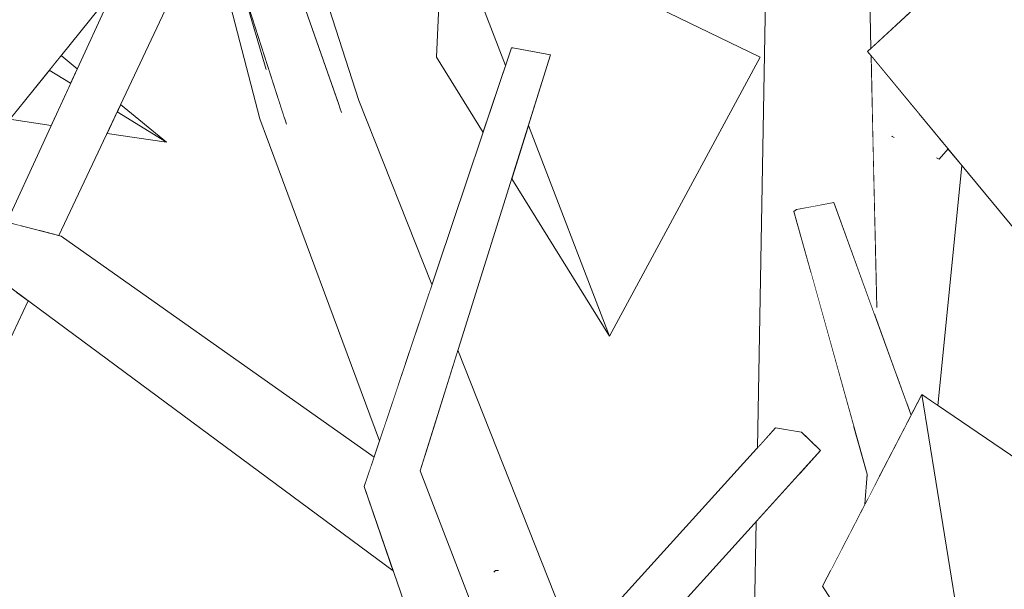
# Model space of a CAD drawing. Extents: x -289599 to -184549, y 66678 to 295474.
# Tile 329 of 656: x -263558 to -263457, y 72180 to 72239. Entities that reach past the tile are written whole.
import ezdxf

# ---------------------------------------------------------------- set-up
doc = ezdxf.new("R2010")
doc.units = 0
doc.header["$MEASUREMENT"] = 0
doc.linetypes.add('Wipeout_Contour', pattern=[1000, 0, -1000])
doc.layers.add('arch drzewa', color=8, linetype='Continuous')
doc.layers.add('arch drzewa_Nr_Pióra__4', color=8, linetype='Continuous', lineweight=9)

msp = doc.modelspace()

# ---------------------------------------------------------------- wipeouts: each hides what was drawn before it
at = {"color": 254, "linetype": 'Wipeout_Contour', "lineweight": 0, "ltscale": 1602142.522526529}
msp.add_wipeout([(-263470.47, 72255.28), (-263470.98, 72243.96), (-263470.8, 72235.86), (-263467.01, 72239.35), (-263469.44, 72269.7)], dxfattribs=at).dxf.layer = 'arch drzewa'
at = {"color": 254, "linetype": 'Wipeout_Contour', "lineweight": 0, "ltscale": 1282005.625857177}
msp.add_wipeout([(-263546.32, 72243.66), (-263556.19, 72217.15), (-263554.19, 72216.64), (-263541.98, 72242.57)], dxfattribs=at).dxf.layer = 'arch drzewa'
at = {"color": 254, "linetype": 'Wipeout_Contour', "lineweight": 0, "ltscale": 961516.718609}
msp.add_wipeout([(-263564.65, 72194.42), (-263557.35, 72209.93), (-263558.55, 72210.81)], dxfattribs=at).dxf.layer = 'arch drzewa'
at = {"color": 254, "linetype": 'Wipeout_Contour', "lineweight": 0, "ltscale": 1922686.890340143}
msp.add_wipeout([(-263517.1, 72192.45), (-263521.83, 72191.56), (-263508.03, 72163.26), (-263507.21, 72164.05), (-263507.93, 72163.05), (-263497.26, 72141.17)], dxfattribs=at).dxf.layer = 'arch drzewa'
at = {"color": 254, "linetype": 'Wipeout_Contour', "lineweight": 0, "ltscale": 961245.693445}
msp.add_wipeout([(-263471.18, 72192.12), (-263471.13, 72189.55), (-263469.9, 72191.92)], dxfattribs=at).dxf.layer = 'arch drzewa'

# ---------------------------------------------------------------- next in the draw order: wipeouts: each hides what was drawn before it
at = {"color": 254, "linetype": 'Wipeout_Contour', "lineweight": 0, "ltscale": 961512.28161}
msp.add_wipeout([(-263546.32, 72243.66), (-263558.12, 72217.64), (-263556.19, 72217.15)], dxfattribs=at).dxf.layer = 'arch drzewa'
at = {"color": 254, "linetype": 'Wipeout_Contour', "lineweight": 0, "ltscale": 961381.244601}
msp.add_wipeout([(-263517.1, 72192.45), (-263503.69, 72235.18), (-263507.57, 72235.93)], dxfattribs=at).dxf.layer = 'arch drzewa'
at = {"color": 254, "linetype": 'Wipeout_Contour', "lineweight": 0, "ltscale": 2883985.970468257}
msp.add_wipeout([(-263508.03, 72163.26), (-263521.83, 72191.56), (-263503.33, 72141.66), (-263502.65, 72140.8), (-263497.26, 72141.17), (-263507.93, 72163.05), (-263508.65, 72162.41), (-263508.67, 72162.43), (-263508.69, 72162.43)], dxfattribs=at).dxf.layer = 'arch drzewa'
at = {"color": 254, "linetype": 'Wipeout_Contour', "lineweight": 0, "ltscale": 961246.994222}
msp.add_wipeout([(-263471.4, 72189.04), (-263471.13, 72189.55), (-263471.18, 72192.12)], dxfattribs=at).dxf.layer = 'arch drzewa'

# ---------------------------------------------------------------- next in the draw order: wipeouts: each hides what was drawn before it
at = {"color": 254, "linetype": 'Wipeout_Contour', "lineweight": 0, "ltscale": 1602521.174956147}
msp.add_wipeout([(-263558.68, 72217.78), (-263558.12, 72217.64), (-263546.32, 72243.66), (-263546.85, 72243.96), (-263548.46, 72241.97)], dxfattribs=at).dxf.layer = 'arch drzewa'
at = {"color": 254, "linetype": 'Wipeout_Contour', "lineweight": 0, "ltscale": 1281799.948858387}
msp.add_wipeout([(-263522.84, 72190.84), (-263503.38, 72141.72), (-263503.33, 72141.66), (-263521.83, 72191.56)], dxfattribs=at).dxf.layer = 'arch drzewa'

# ---------------------------------------------------------------- next in the draw order: wipeouts: each hides what was drawn before it
at = {"color": 254, "linetype": 'Wipeout_Contour', "lineweight": 0, "ltscale": 1282021.874593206}
msp.add_wipeout([(-263548.66, 72241.72), (-263559.55, 72218), (-263558.68, 72217.78), (-263548.46, 72241.97)], dxfattribs=at).dxf.layer = 'arch drzewa'
at = {"color": 254, "linetype": 'Wipeout_Contour', "lineweight": 0, "ltscale": 961387.35744}
msp.add_wipeout([(-263507.57, 72235.93), (-263521.83, 72191.56), (-263517.1, 72192.45)], dxfattribs=at).dxf.layer = 'arch drzewa'
at = {"color": 254, "linetype": 'Wipeout_Contour', "lineweight": 0, "ltscale": 961341.09533}
msp.add_wipeout([(-263503.38, 72141.72), (-263522.84, 72190.84), (-263507.95, 72147.58)], dxfattribs=at).dxf.layer = 'arch drzewa'

# ---------------------------------------------------------------- next in the draw order: wipeouts: each hides what was drawn before it
at = {"color": 254, "linetype": 'Wipeout_Contour', "lineweight": 0, "ltscale": 961389.960336}
msp.add_wipeout([(-263507.72, 72235.91), (-263521.83, 72191.56), (-263507.57, 72235.93)], dxfattribs=at).dxf.layer = 'arch drzewa'
at = {"color": 254, "linetype": 'Wipeout_Contour', "lineweight": 0, "ltscale": 1282029.694082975}
msp.add_wipeout([(-263559.26, 72228.58), (-263554.98, 72227.95), (-263553, 72232.27), (-263555.2, 72233.62)], dxfattribs=at).dxf.layer = 'arch drzewa'

# ---------------------------------------------------------------- next in the draw order: wipeouts: each hides what was drawn before it
at = {"color": 254, "linetype": 'Wipeout_Contour', "lineweight": 0, "ltscale": 961392.392219}
msp.add_wipeout([(-263507.72, 72235.91), (-263522.84, 72190.84), (-263521.83, 72191.56)], dxfattribs=at).dxf.layer = 'arch drzewa'
at = {"color": 254, "linetype": 'Wipeout_Contour', "lineweight": 0, "ltscale": 1282024.964847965}
msp.add_wipeout([(-263553.98, 72235.12), (-263555.2, 72233.62), (-263553, 72232.27), (-263552.32, 72233.75)], dxfattribs=at).dxf.layer = 'arch drzewa'

# ---------------------------------------------------------------- next in the draw order: wipeouts: each hides what was drawn before it
at = {"color": 254, "linetype": 'Wipeout_Contour', "lineweight": 0, "ltscale": 2563798.964249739}
msp.add_wipeout([(-263530, 72228.65), (-263518.62, 72203.41), (-263515.88, 72211.59), (-263523.38, 72230.52), (-263525.4, 72229.95), (-263525.33, 72229.76), (-263525.46, 72229.86), (-263525.55, 72229.91)], dxfattribs=at).dxf.layer = 'arch drzewa'
at = {"color": 254, "linetype": 'Wipeout_Contour', "lineweight": 0, "ltscale": 961362.401626}
msp.add_wipeout([(-263505.96, 72227.94), (-263507.68, 72222.47), (-263497.64, 72206.28)], dxfattribs=at).dxf.layer = 'arch drzewa'
at = {"color": 254, "linetype": 'Wipeout_Contour', "lineweight": 0, "ltscale": 1281738.11916676}
msp.add_wipeout([(-263507.37, 72167.29), (-263506.44, 72164.89), (-263477.91, 72196.41), (-263480.58, 72196.88)], dxfattribs=at).dxf.layer = 'arch drzewa'

# ---------------------------------------------------------------- next in the draw order: wipeouts: each hides what was drawn before it
at = {"color": 254, "linetype": 'Wipeout_Contour', "lineweight": 0, "ltscale": 1281957.826624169}
msp.add_wipeout([(-263536.51, 72263.41), (-263531.52, 72247.88), (-263523.38, 72230.52), (-263535.29, 72267.31)], dxfattribs=at).dxf.layer = 'arch drzewa'
at = {"color": 254, "linetype": 'Wipeout_Contour', "lineweight": 0, "ltscale": 1602333.745351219}
msp.add_wipeout([(-263515.42, 72234.95), (-263510.63, 72227.23), (-263508.33, 72234.11), (-263511.53, 72242.44), (-263515.02, 72244.14)], dxfattribs=at).dxf.layer = 'arch drzewa'
at = {"color": 254, "linetype": 'Wipeout_Contour', "lineweight": 0, "ltscale": 961412.074139}
msp.add_wipeout([(-263518.62, 72203.41), (-263530, 72228.65), (-263519.34, 72201.26)], dxfattribs=at).dxf.layer = 'arch drzewa'
at = {"color": 254, "linetype": 'Wipeout_Contour', "lineweight": 0, "ltscale": 1281682.798017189}
msp.add_wipeout([(-263474.6, 72220.01), (-263478.42, 72219.3), (-263467.13, 72197.26), (-263466.66, 72198.16)], dxfattribs=at).dxf.layer = 'arch drzewa'
at = {"color": 254, "linetype": 'Wipeout_Contour', "lineweight": 0, "ltscale": 1281729.843932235}
msp.add_wipeout([(-263506.44, 72164.89), (-263505.35, 72162.09), (-263475.97, 72194.55), (-263477.91, 72196.41)], dxfattribs=at).dxf.layer = 'arch drzewa'

# ---------------------------------------------------------------- next in the draw order: linework, layer by layer
at = {"layer": 'arch drzewa_Nr_Pióra__4', "linetype": 'Continuous'}
msp.add_line((-263515.42, 72234.95), (-263515.02, 72244.14), dxfattribs=at)

# ---------------------------------------------------------------- next in the draw order: wipeouts: each hides what was drawn before it
at = {"color": 254, "linetype": 'Wipeout_Contour', "lineweight": 0, "ltscale": 1281927.852077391}
msp.add_wipeout([(-263523.38, 72230.52), (-263531.52, 72247.88), (-263529.97, 72243.02), (-263525.4, 72229.95)], dxfattribs=at).dxf.layer = 'arch drzewa'
at = {"color": 254, "linetype": 'Wipeout_Contour', "lineweight": 0, "ltscale": 1281897.896069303}
msp.add_wipeout([(-263533.56, 72228.61), (-263520.62, 72197.46), (-263519.34, 72201.26), (-263530, 72228.65)], dxfattribs=at).dxf.layer = 'arch drzewa'
at = {"color": 254, "linetype": 'Wipeout_Contour', "lineweight": 0, "ltscale": 961257.98981}
msp.add_wipeout([(-263478.42, 72219.3), (-263469.82, 72192.08), (-263467.13, 72197.26)], dxfattribs=at).dxf.layer = 'arch drzewa'
at = {"color": 254, "linetype": 'Wipeout_Contour', "lineweight": 0, "ltscale": 1281803.212112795}
msp.add_wipeout([(-263513.21, 72204.85), (-263515.7, 72196.93), (-263504.01, 72171), (-263501.09, 72174.23)], dxfattribs=at).dxf.layer = 'arch drzewa'

# ---------------------------------------------------------------- next in the draw order: wipeouts: each hides what was drawn before it
at = {"color": 254, "linetype": 'Wipeout_Contour', "lineweight": 0, "ltscale": 961416.409482}
msp.add_wipeout([(-263520.62, 72197.46), (-263533.56, 72228.61), (-263521.27, 72195.52)], dxfattribs=at).dxf.layer = 'arch drzewa'
at = {"color": 254, "linetype": 'Wipeout_Contour', "lineweight": 0, "ltscale": 3204150.968760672}
msp.add_wipeout([(-263467.08, 72199.3), (-263466.66, 72198.16), (-263465.57, 72200.28), (-263463.91, 72199.15), (-263461.44, 72223.8), (-263462.87, 72225.53), (-263463.79, 72224.49), (-263463.94, 72224.56), (-263463.8, 72225.52), (-263465.86, 72225.01)], dxfattribs=at).dxf.layer = 'arch drzewa'
at = {"color": 254, "linetype": 'Wipeout_Contour', "lineweight": 0, "ltscale": 961274.113658}
msp.add_wipeout([(-263478.42, 72219.3), (-263478.7, 72219.09), (-263469.82, 72192.08)], dxfattribs=at).dxf.layer = 'arch drzewa'
at = {"color": 254, "linetype": 'Wipeout_Contour', "lineweight": 0, "ltscale": 1281807.499664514}
msp.add_wipeout([(-263515.7, 72196.93), (-263516.57, 72194.14), (-263506.5, 72168.26), (-263504.01, 72171)], dxfattribs=at).dxf.layer = 'arch drzewa'

# ---------------------------------------------------------------- next in the draw order: wipeouts: each hides what was drawn before it
at = {"color": 254, "linetype": 'Wipeout_Contour', "lineweight": 0, "ltscale": 961443.018676}
msp.add_wipeout([(-263525.55, 72229.91), (-263530.66, 72230.81), (-263530, 72228.65)], dxfattribs=at).dxf.layer = 'arch drzewa'
at = {"color": 254, "linetype": 'Wipeout_Contour', "lineweight": 0, "ltscale": 961248.243012}
msp.add_wipeout([(-263468.12, 72202.16), (-263467.08, 72199.3), (-263465.86, 72225.01)], dxfattribs=at).dxf.layer = 'arch drzewa'
at = {"color": 254, "linetype": 'Wipeout_Contour', "lineweight": 0, "ltscale": 1281675.952795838}
msp.add_wipeout([(-263478.7, 72219.09), (-263471.18, 72192.12), (-263469.9, 72191.92), (-263469.82, 72192.08)], dxfattribs=at).dxf.layer = 'arch drzewa'
at = {"color": 254, "linetype": 'Wipeout_Contour', "lineweight": 0, "ltscale": 1281939.266491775}
msp.add_wipeout([(-263557.81, 72216.02), (-263522.11, 72193), (-263521.83, 72193.85), (-263553.95, 72216.58)], dxfattribs=at).dxf.layer = 'arch drzewa'
at = {"color": 254, "linetype": 'Wipeout_Contour', "lineweight": 0, "ltscale": 1281810.16761996}
msp.add_wipeout([(-263516.57, 72194.14), (-263517.1, 72192.45), (-263507.37, 72167.29), (-263506.5, 72168.26)], dxfattribs=at).dxf.layer = 'arch drzewa'

# ---------------------------------------------------------------- next in the draw order: linework, layer by layer
at = {"layer": 'arch drzewa_Nr_Pióra__4', "linetype": 'Continuous'}
for p, q in [((-263501.09, 72174.23), (-263513.21, 72204.85)), ((-263497.26, 72141.17), (-263517.1, 72192.45)), ((-263509.36, 72182.22), (-263509.53, 72182.03)), ((-263509.06, 72182.21), (-263509.36, 72182.22))]:
    msp.add_line(p, q, dxfattribs=at)

# ---------------------------------------------------------------- next in the draw order: wipeouts: each hides what was drawn before it
at = {"color": 254, "linetype": 'Wipeout_Contour', "lineweight": 0, "ltscale": 961448.071157}
msp.add_wipeout([(-263530, 72228.65), (-263530.66, 72230.81), (-263530.64, 72230.52)], dxfattribs=at).dxf.layer = 'arch drzewa'
at = {"color": 254, "linetype": 'Wipeout_Contour', "lineweight": 0, "ltscale": 1602662.436302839}
msp.add_wipeout([(-263593.04, 72224.92), (-263553.95, 72216.58), (-263589.08, 72225.52), (-263591.14, 72225.25), (-263590.72, 72224.98)], dxfattribs=at).dxf.layer = 'arch drzewa'
at = {"color": 254, "linetype": 'Wipeout_Contour', "lineweight": 0, "ltscale": 1602096.396012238}
msp.add_wipeout([(-263470.58, 72226.21), (-263470.2, 72209.67), (-263470.42, 72208.52), (-263468.12, 72202.16), (-263465.86, 72225.01)], dxfattribs=at).dxf.layer = 'arch drzewa'
at = {"color": 254, "linetype": 'Wipeout_Contour', "lineweight": 0, "ltscale": 961437.450044}
msp.add_wipeout([(-263557.81, 72216.02), (-263522.63, 72191.47), (-263522.11, 72193)], dxfattribs=at).dxf.layer = 'arch drzewa'
at = {"color": 254, "linetype": 'Wipeout_Contour', "lineweight": 0, "ltscale": 1602084.677654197}
msp.add_wipeout([(-263473.03, 72185.89), (-263471.4, 72189.04), (-263471.18, 72192.12), (-263472.57, 72197.11), (-263472.71, 72196.26)], dxfattribs=at).dxf.layer = 'arch drzewa'

# ---------------------------------------------------------------- next in the draw order: wipeouts: each hides what was drawn before it
at = {"color": 254, "linetype": 'Wipeout_Contour', "lineweight": 0, "ltscale": 3204906.034364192}
msp.add_wipeout([(-263541.71, 72262.94), (-263544.67, 72271.62), (-263533.56, 72228.61), (-263530, 72228.65), (-263530.64, 72230.52), (-263531.01, 72228.7), (-263531.12, 72229.04), (-263532.95, 72233.81), (-263535.83, 72243.59), (-263541.72, 72261.77)], dxfattribs=at).dxf.layer = 'arch drzewa'
at = {"color": 254, "linetype": 'Wipeout_Contour', "lineweight": 0, "ltscale": 1281673.530458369}
msp.add_wipeout([(-263465.86, 72225.01), (-263463.8, 72225.52), (-263463.77, 72226.63), (-263465.85, 72229.15)], dxfattribs=at).dxf.layer = 'arch drzewa'
at = {"color": 254, "linetype": 'Wipeout_Contour', "lineweight": 0, "ltscale": 1602410.427169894}
msp.add_wipeout([(-263560.53, 72212.28), (-263522.54, 72189.96), (-263522.84, 72190.84), (-263522.63, 72191.47), (-263557.81, 72216.02)], dxfattribs=at).dxf.layer = 'arch drzewa'
at = {"color": 254, "linetype": 'Wipeout_Contour', "lineweight": 0, "ltscale": 961252.251628}
msp.add_wipeout([(-263474.98, 72182.13), (-263473.03, 72185.89), (-263472.71, 72196.26)], dxfattribs=at).dxf.layer = 'arch drzewa'

# ---------------------------------------------------------------- next in the draw order: wipeouts: each hides what was drawn before it
at = {"color": 254, "linetype": 'Wipeout_Contour', "lineweight": 0, "ltscale": 1281954.760504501}
msp.add_wipeout([(-263536.78, 72262.52), (-263541.72, 72261.77), (-263525.46, 72229.86), (-263525.33, 72229.76)], dxfattribs=at).dxf.layer = 'arch drzewa'
at = {"color": 254, "linetype": 'Wipeout_Contour', "lineweight": 0, "ltscale": 961260.187314}
msp.add_wipeout([(-263465.85, 72229.15), (-263466.22, 72229.6), (-263465.86, 72225.01)], dxfattribs=at).dxf.layer = 'arch drzewa'
at = {"color": 254, "linetype": 'Wipeout_Contour', "lineweight": 0, "ltscale": 961494.028637}
msp.add_wipeout([(-263548.21, 72229.33), (-263549.25, 72227.12), (-263543.16, 72226.23)], dxfattribs=at).dxf.layer = 'arch drzewa'
at = {"color": 254, "linetype": 'Wipeout_Contour', "lineweight": 0, "ltscale": 961250.024384}
msp.add_wipeout([(-263463.79, 72224.49), (-263462.87, 72225.53), (-263462.94, 72225.61)], dxfattribs=at).dxf.layer = 'arch drzewa'
at = {"color": 254, "linetype": 'Wipeout_Contour', "lineweight": 0, "ltscale": 961550.840551}
msp.add_wipeout([(-263553.95, 72216.58), (-263593.28, 72224.97), (-263557.81, 72216.02)], dxfattribs=at).dxf.layer = 'arch drzewa'
at = {"color": 254, "linetype": 'Wipeout_Contour', "lineweight": 0, "ltscale": 961433.803987}
msp.add_wipeout([(-263560.53, 72212.28), (-263519.86, 72182.17), (-263522.54, 72189.96)], dxfattribs=at).dxf.layer = 'arch drzewa'

# ---------------------------------------------------------------- next in the draw order: linework, layer by layer
at = {"layer": 'arch drzewa_Nr_Pióra__4', "linetype": 'Continuous'}
for p, q in [((-263515.88, 72211.59), (-263523.38, 72230.52)), ((-263521.83, 72193.85), (-263553.95, 72216.58)), ((-263564.65, 72194.42), (-263557.35, 72209.93)), ((-263507.95, 72147.58), (-263522.84, 72190.84))]:
    msp.add_line(p, q, dxfattribs=at)

# ---------------------------------------------------------------- next in the draw order: wipeouts: each hides what was drawn before it
at = {"color": 254, "linetype": 'Wipeout_Contour', "lineweight": 0, "ltscale": 1922907.643469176}
msp.add_wipeout([(-263525.46, 72229.86), (-263541.72, 72261.77), (-263531.01, 72228.7), (-263530.64, 72230.52), (-263530.66, 72230.81), (-263525.55, 72229.91)], dxfattribs=at).dxf.layer = 'arch drzewa'
at = {"color": 254, "linetype": 'Wipeout_Contour', "lineweight": 0, "ltscale": 1281689.622896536}
msp.add_wipeout([(-263466.22, 72229.6), (-263470.78, 72235.12), (-263470.58, 72226.21), (-263465.86, 72225.01)], dxfattribs=at).dxf.layer = 'arch drzewa'
at = {"color": 254, "linetype": 'Wipeout_Contour', "lineweight": 0, "ltscale": 961493.4444}
msp.add_wipeout([(-263547.86, 72230.09), (-263548.21, 72229.33), (-263543.16, 72226.23)], dxfattribs=at).dxf.layer = 'arch drzewa'
at = {"color": 254, "linetype": 'Wipeout_Contour', "lineweight": 0, "ltscale": 1602083.760766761}
msp.add_wipeout([(-263463.94, 72224.56), (-263463.79, 72224.49), (-263462.94, 72225.61), (-263463.77, 72226.63), (-263463.8, 72225.52)], dxfattribs=at).dxf.layer = 'arch drzewa'
at = {"color": 254, "linetype": 'Wipeout_Contour', "lineweight": 0, "ltscale": 1602671.205926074}
msp.add_wipeout([(-263592.66, 72222.33), (-263593.22, 72222.66), (-263593.19, 72221.23), (-263557.81, 72216.02), (-263593.09, 72224.92)], dxfattribs=at).dxf.layer = 'arch drzewa'

# ---------------------------------------------------------------- next in the draw order: wipeouts: each hides what was drawn before it
at = {"color": 254, "linetype": 'Wipeout_Contour', "lineweight": 0, "ltscale": 2883837.786312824}
msp.add_wipeout([(-263471.05, 72247.23), (-263477.38, 72245.85), (-263474.78, 72219.98), (-263474.6, 72220.01), (-263470.42, 72208.52), (-263470.2, 72209.67), (-263470.78, 72235.12), (-263471.14, 72235.55), (-263470.8, 72235.86)], dxfattribs=at).dxf.layer = 'arch drzewa'
at = {"color": 254, "linetype": 'Wipeout_Contour', "lineweight": 0, "ltscale": 1281947.17187258}
msp.add_wipeout([(-263532.78, 72234.16), (-263535.83, 72243.59), (-263532.95, 72233.81), (-263531.12, 72229.04)], dxfattribs=at).dxf.layer = 'arch drzewa'
at = {"color": 254, "linetype": 'Wipeout_Contour', "lineweight": 0, "ltscale": 961555.222203}
msp.add_wipeout([(-263557.81, 72216.02), (-263593.19, 72221.23), (-263560.53, 72212.28)], dxfattribs=at).dxf.layer = 'arch drzewa'

# ---------------------------------------------------------------- next in the draw order: linework, layer by layer
at = {"layer": 'arch drzewa_Nr_Pióra__4', "linetype": 'Continuous'}
for p, q in [((-263523.38, 72230.52), (-263535.29, 72267.31)), ((-263525.16, 72229.27), (-263536.78, 72262.52)), ((-263530.81, 72228.06), (-263541.72, 72261.77)), ((-263532.91, 72233.68), (-263535.83, 72243.59)), ((-263521.27, 72195.52), (-263533.56, 72228.61)), ((-263519.86, 72182.17), (-263560.53, 72212.28))]:
    msp.add_line(p, q, dxfattribs=at)

# ---------------------------------------------------------------- next in the draw order: wipeouts: each hides what was drawn before it
at = {"color": 254, "linetype": 'Wipeout_Contour', "lineweight": 0, "ltscale": 961534.022868}
msp.add_wipeout([(-263564.87, 72221.61), (-263561.65, 72261.6), (-263542.49, 72249.37)], dxfattribs=at).dxf.layer = 'arch drzewa'
at = {"color": 254, "linetype": 'Wipeout_Contour', "lineweight": 0, "ltscale": 961240.808606}
msp.add_wipeout([(-263447.53, 72206.95), (-263471.14, 72235.55), (-263458.14, 72247.51)], dxfattribs=at).dxf.layer = 'arch drzewa'
at = {"color": 254, "linetype": 'Wipeout_Contour', "lineweight": 0, "ltscale": 961289.828506}
msp.add_wipeout([(-263474.78, 72219.98), (-263477.38, 72245.85), (-263477.05, 72219.55)], dxfattribs=at).dxf.layer = 'arch drzewa'
at = {"color": 254, "linetype": 'Wipeout_Contour', "lineweight": 0, "ltscale": 2883776.666957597}
msp.add_wipeout([(-263476.97, 72212.91), (-263476.75, 72195.3), (-263475.97, 72194.55), (-263476.73, 72193.7), (-263476.47, 72172.88), (-263475.34, 72179.94), (-263475.77, 72180.62), (-263474.98, 72182.13), (-263472.57, 72197.11)], dxfattribs=at).dxf.layer = 'arch drzewa'

# ---------------------------------------------------------------- next in the draw order: linework, layer by layer
at = {"layer": 'arch drzewa_Nr_Pióra__4', "linetype": 'Continuous'}
for p, q in [((-263533.56, 72228.61), (-263544.67, 72271.62)), ((-263564.87, 72221.61), (-263542.49, 72249.37)), ((-263470.8, 72235.86), (-263471.05, 72247.23)), ((-263559.55, 72218), (-263548.66, 72241.72)), ((-263554.19, 72216.64), (-263541.98, 72242.57)), ((-263552.32, 72233.75), (-263553.98, 72235.12)), ((-263470.19, 72209.24), (-263470.78, 72235.12)), ((-263553, 72232.27), (-263555.2, 72233.62)), ((-263543.16, 72226.23), (-263547.86, 72230.09)), ((-263559.26, 72228.58), (-263554.98, 72227.95)), ((-263543.16, 72226.23), (-263548.21, 72229.33)), ((-263549.25, 72227.12), (-263543.16, 72226.23)), ((-263468.62, 72226.8), (-263468.64, 72226.85)), ((-263468.4, 72226.7), (-263468.62, 72226.8)), ((-263553.95, 72216.58), (-263589.08, 72225.52)), ((-263463.79, 72224.49), (-263462.87, 72225.53)), ((-263463.79, 72224.49), (-263464.04, 72224.61))]:
    msp.add_line(p, q, dxfattribs=at)

# ---------------------------------------------------------------- next in the draw order: wipeouts: each hides what was drawn before it
at = {"color": 254, "linetype": 'Wipeout_Contour', "lineweight": 0, "ltscale": 4165612.939731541}
msp.add_wipeout([(-263480.78, 72247.61), (-263481.48, 72247.98), (-263478.4, 72196.5), (-263477.91, 72196.41), (-263476.75, 72195.3), (-263476.97, 72212.91), (-263478.7, 72219.09), (-263478.42, 72219.3), (-263477.05, 72219.55), (-263477.38, 72245.85), (-263479.27, 72246.83), (-263479.28, 72245.85), (-263479.41, 72245.81)], dxfattribs=at).dxf.layer = 'arch drzewa'
at = {"color": 254, "linetype": 'Wipeout_Contour', "lineweight": 0, "ltscale": 961198.906748}
msp.add_wipeout([(-263447.53, 72206.95), (-263458.14, 72247.51), (-263428.07, 72235.55)], dxfattribs=at).dxf.layer = 'arch drzewa'
at = {"color": 254, "linetype": 'Wipeout_Contour', "lineweight": 0, "ltscale": 961223.451525}
msp.add_wipeout([(-263457.8, 72152.46), (-263475.77, 72180.62), (-263465.57, 72200.28)], dxfattribs=at).dxf.layer = 'arch drzewa'
at = {"color": 254, "linetype": 'Wipeout_Contour', "lineweight": 0, "ltscale": 1281679.01400526}
msp.add_wipeout([(-263478.14, 72192.14), (-263477.16, 72175.65), (-263476.47, 72172.88), (-263476.73, 72193.7)], dxfattribs=at).dxf.layer = 'arch drzewa'

# ---------------------------------------------------------------- next in the draw order: linework, layer by layer
at = {"layer": 'arch drzewa_Nr_Pióra__4', "linetype": 'Continuous'}
for p, q in [((-263471.14, 72235.55), (-263458.14, 72247.51)), ((-263447.53, 72206.95), (-263471.14, 72235.55)), ((-263466.66, 72198.16), (-263474.6, 72220.01)), ((-263471.4, 72189.04), (-263471.18, 72192.12))]:
    msp.add_line(p, q, dxfattribs=at)

# ---------------------------------------------------------------- next in the draw order: wipeouts: each hides what was drawn before it
at = {"color": 254, "linetype": 'Wipeout_Contour', "lineweight": 0, "ltscale": 1281717.32990062}
msp.add_wipeout([(-263481.48, 72247.98), (-263482.45, 72194.82), (-263480.58, 72196.88), (-263478.4, 72196.5)], dxfattribs=at).dxf.layer = 'arch drzewa'
at = {"color": 254, "linetype": 'Wipeout_Contour', "lineweight": 0, "ltscale": 961185.295778}
msp.add_wipeout([(-263457.8, 72152.46), (-263465.57, 72200.28), (-263436.67, 72180.62)], dxfattribs=at).dxf.layer = 'arch drzewa'
at = {"color": 254, "linetype": 'Wipeout_Contour', "lineweight": 0, "ltscale": 1922523.526925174}
msp.add_wipeout([(-263483.01, 72164.35), (-263479.96, 72163.25), (-263478.06, 72177.89), (-263477.16, 72175.65), (-263478.14, 72192.14), (-263482.59, 72187.23)], dxfattribs=at).dxf.layer = 'arch drzewa'

# ---------------------------------------------------------------- next in the draw order: linework, layer by layer
at = {"layer": 'arch drzewa_Nr_Pióra__4', "linetype": 'Continuous'}
for p, q in [((-263463.91, 72199.15), (-263461.44, 72223.8)), ((-263474.6, 72220.01), (-263478.42, 72219.3)), ((-263478.42, 72219.3), (-263478.7, 72219.09)), ((-263471.18, 72192.12), (-263478.7, 72219.09)), ((-263475.77, 72180.62), (-263465.57, 72200.28)), ((-263465.57, 72200.28), (-263457.8, 72152.46)), ((-263436.67, 72180.62), (-263465.57, 72200.28)), ((-263507.37, 72167.29), (-263480.58, 72196.88)), ((-263477.91, 72196.41), (-263480.58, 72196.88)), ((-263475.97, 72194.55), (-263477.91, 72196.41)), ((-263505.35, 72162.09), (-263475.97, 72194.55)), ((-263483.01, 72164.35), (-263482.59, 72187.23)), ((-263457.8, 72152.46), (-263475.77, 72180.62))]:
    msp.add_line(p, q, dxfattribs=at)

# ---------------------------------------------------------------- next in the draw order: wipeouts: each hides what was drawn before it
at = {"color": 254, "linetype": 'Wipeout_Contour', "lineweight": 0, "ltscale": 3525046.352043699}
msp.add_wipeout([(-263511.53, 72242.44), (-263508.33, 72234.11), (-263507.72, 72235.91), (-263507.65, 72235.92), (-263507.57, 72235.93), (-263503.69, 72235.18), (-263505.96, 72227.94), (-263497.64, 72206.28), (-263482.17, 72234.95), (-263508.91, 72247.94), (-263510.37, 72241.87)], dxfattribs=at).dxf.layer = 'arch drzewa'

# ---------------------------------------------------------------- next in the draw order: linework, layer by layer
at = {"layer": 'arch drzewa_Nr_Pióra__4', "linetype": 'Continuous'}
for p, q in [((-263482.17, 72234.95), (-263508.91, 72247.94)), ((-263482.45, 72194.82), (-263481.48, 72247.98)), ((-263511.53, 72242.44), (-263508.33, 72234.11)), ((-263522.84, 72190.84), (-263507.72, 72235.91)), ((-263507.57, 72235.93), (-263507.72, 72235.91)), ((-263503.69, 72235.18), (-263507.57, 72235.93)), ((-263517.1, 72192.45), (-263503.69, 72235.18)), ((-263510.63, 72227.23), (-263515.42, 72234.95)), ((-263497.64, 72206.28), (-263482.17, 72234.95)), ((-263505.96, 72227.94), (-263497.64, 72206.28)), ((-263497.64, 72206.28), (-263507.68, 72222.47))]:
    msp.add_line(p, q, dxfattribs=at)

doc.saveas('drawing.dxf')
